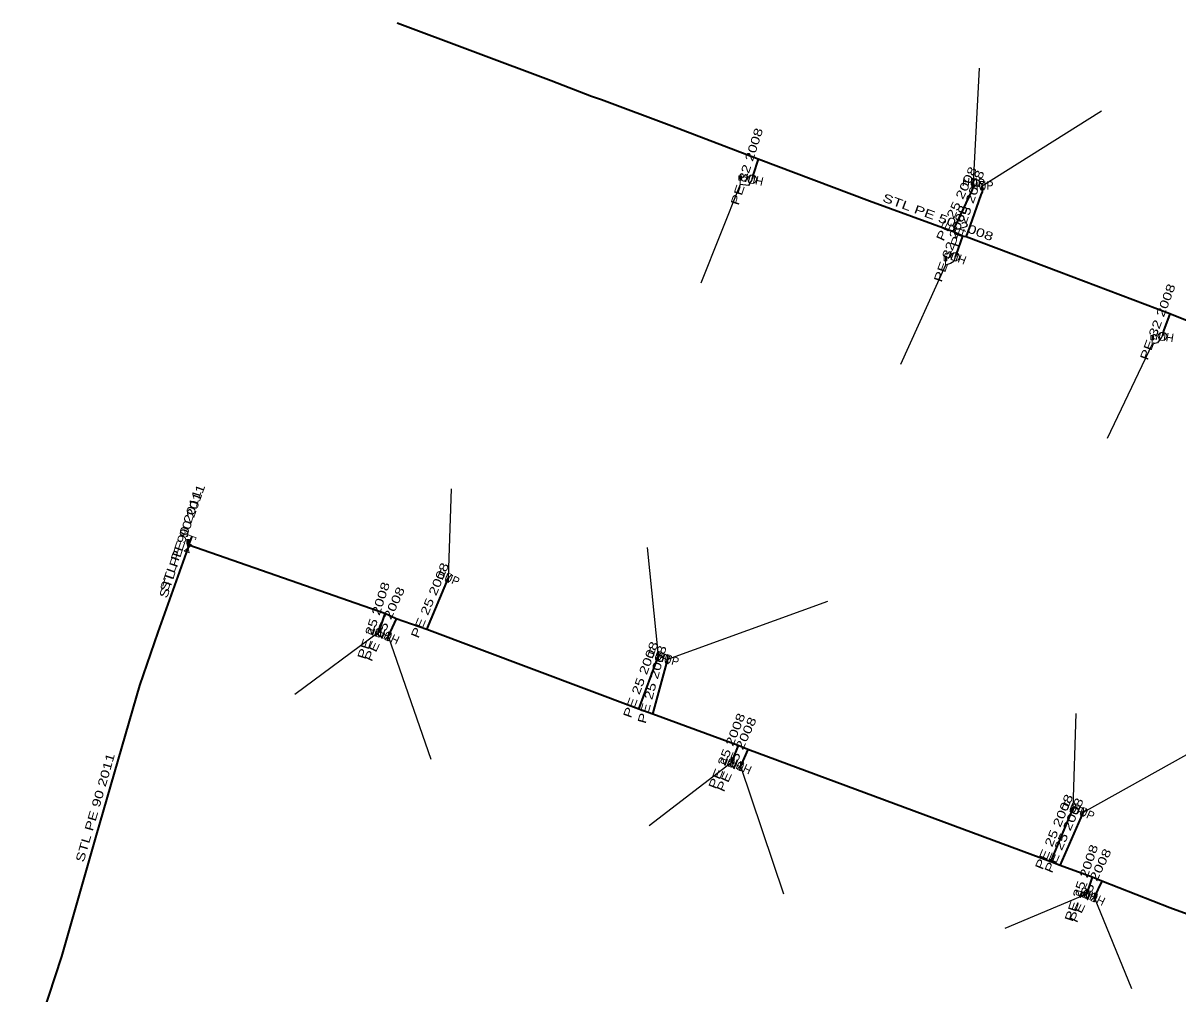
# Model space of a CAD drawing. Extents: x -737484 to -734496, y -1033882 to -1030666.
# Drawn here: x -737461.8 to -737326, y -1030955.5 to -1030841.3 of the extents above; entities that cross this region are included whole.
import ezdxf
from ezdxf.enums import TextEntityAlignment as Align

# ---------------------------------------------------------------- set-up
doc = ezdxf.new("R2010")
doc.units = 0
doc.header["$LTSCALE"] = 0.4
for name, color, linetype, lineweight in [('1', 7, 'Continuous', 13), ('22', 7, 'Continuous', 25), ('5', 7, 'Continuous', 35), ('7', 7, 'Continuous', 35)]:
    doc.layers.add(name, color=color, linetype=linetype, lineweight=lineweight)
doc.layers.add('2', color=7, linetype='Continuous')

msp = doc.modelspace()

# ---------------------------------------------------------------- linework, layer by layer
at = {"layer": '1'}
for p, q in [((-737377.415, -1030859.695), (-737377.415, -1030859.345)), ((-737377.49, -1030860.27), (-737377.49, -1030859.77)), ((-737353.265, -1030869.175), (-737353.265, -1030868.825)), ((-737353.34, -1030869.75), (-737353.34, -1030869.25)), ((-737329.04, -1030879.04), (-737329.04, -1030878.54)), ((-737328.965, -1030878.465), (-737328.965, -1030878.115)), ((-737442.45, -1030903.04), (-737442.45, -1030902.54)), ((-737442.375, -1030902.465), (-737442.375, -1030902.115))]:
    msp.add_line(p, q, dxfattribs=at)
for points in [[(-737377.49, -1030859.27), (-737377.64, -1030859.27), (-737377.64, -1030859.77), (-737377.49, -1030859.77)], [(-737377.49, -1030859.27), (-737377.34, -1030859.27), (-737377.34, -1030859.77), (-737377.49, -1030859.77)], [(-737377.453, -1030859.308), (-737377.378, -1030859.308), (-737377.378, -1030859.733), (-737377.453, -1030859.733)], [(-737350.214, -1030859.517), (-737349.815, -1030859.545), (-737350.284, -1030860.514), (-737349.885, -1030860.542)], [(-737349.247, -1030859.917), (-737348.847, -1030859.903), (-737349.212, -1030860.916), (-737348.812, -1030860.902)], [(-737353.34, -1030868.75), (-737353.49, -1030868.75), (-737353.49, -1030869.25), (-737353.34, -1030869.25)], [(-737353.34, -1030868.75), (-737353.19, -1030868.75), (-737353.19, -1030869.25), (-737353.34, -1030869.25)], [(-737353.303, -1030868.788), (-737353.228, -1030868.788), (-737353.228, -1030869.213), (-737353.303, -1030869.213)], [(-737329.04, -1030878.04), (-737329.19, -1030878.04), (-737329.19, -1030878.54), (-737329.04, -1030878.54)], [(-737329.04, -1030878.04), (-737328.89, -1030878.04), (-737328.89, -1030878.54), (-737329.04, -1030878.54)], [(-737329.003, -1030878.078), (-737328.928, -1030878.078), (-737328.928, -1030878.503), (-737329.003, -1030878.503)], [(-737442.58, -1030902.471), (-737442.01, -1030902.657), (-737442.889, -1030903.422), (-737442.319, -1030903.608)], [(-737442.45, -1030902.04), (-737442.6, -1030902.04), (-737442.6, -1030902.54), (-737442.45, -1030902.54)], [(-737442.45, -1030902.04), (-737442.3, -1030902.04), (-737442.3, -1030902.54), (-737442.45, -1030902.54)], [(-737442.413, -1030902.078), (-737442.338, -1030902.078), (-737442.338, -1030902.503), (-737442.413, -1030902.503)], [(-737411.798, -1030906.001), (-737411.43, -1030906.157), (-737412.189, -1030906.922), (-737411.821, -1030907.078)], [(-737419.994, -1030913.527), (-737420.374, -1030913.403), (-737419.685, -1030912.576), (-737420.065, -1030912.452)], [(-737418.92, -1030913.957), (-737419.282, -1030913.788), (-737418.497, -1030913.051), (-737418.859, -1030912.882)], [(-737387.126, -1030915.191), (-737386.751, -1030915.328), (-737387.468, -1030916.131), (-737387.093, -1030916.268)], [(-737386.073, -1030915.585), (-737385.687, -1030915.688), (-737386.332, -1030916.551), (-737385.946, -1030916.654)], [(-737378.541, -1030928.838), (-737378.912, -1030928.688), (-737378.167, -1030927.911), (-737378.538, -1030927.761)], [(-737377.48, -1030929.238), (-737377.846, -1030929.075), (-737377.073, -1030928.324), (-737377.439, -1030928.161)], [(-737338.328, -1030933.121), (-737337.96, -1030933.277), (-737338.719, -1030934.042), (-737338.351, -1030934.198)], [(-737337.099, -1030933.561), (-737336.733, -1030933.724), (-737337.506, -1030934.475), (-737337.14, -1030934.638)], [(-737336.733, -1030944.297), (-737337.111, -1030944.167), (-737336.408, -1030943.352), (-737336.786, -1030943.222)], [(-737335.899, -1030944.667), (-737336.258, -1030944.491), (-737335.461, -1030943.768), (-737335.82, -1030943.592)]]:
    msp.add_lwpolyline(points, close=True, dxfattribs=at)
msp.add_lwpolyline([(-737442.525, -1030901.723), (-737442.439, -1030901.488), (-737441.5, -1030901.831), (-737441.585, -1030902.065)], dxfattribs=at)
for centre in [(-737376.0894, -1030859.6399), (-737352.2094, -1030868.77), (-737327.8194, -1030878.1298)]:
    msp.add_circle(centre, 0.5, dxfattribs=at)
at = {"layer": '22'}
for p, q in [((-737350.05, -1030860.03), (-737349.328, -1030846.594)), ((-737349.03, -1030860.41), (-737335.003, -1030851.617)), ((-737411.81, -1030906.54), (-737411.465, -1030896.08)), ((-737387.11, -1030915.73), (-737388.396, -1030902.964)), ((-737386.01, -1030916.12), (-737367.187, -1030909.289)), ((-737420.03, -1030912.99), (-737429.882, -1030920.265)), ((-737418.89, -1030913.42), (-737413.883, -1030927.893)), ((-737338.34, -1030933.66), (-737337.979, -1030922.498)), ((-737337.12, -1030934.1), (-737324.957, -1030927.335)), ((-737378.54, -1030928.3), (-737388.21, -1030935.706)), ((-737377.46, -1030928.7), (-737372.396, -1030943.706)), ((-737336.76, -1030943.76), (-737346.351, -1030947.799)), ((-737335.86, -1030944.13), (-737331.468, -1030954.868))]:
    msp.add_line(p, q, dxfattribs=at)
for points in [[(-737376.09, -1030859.64), (-737376.5, -1030860.37), (-737377.49, -1030860.27), (-737382.105, -1030871.874)], [(-737352.21, -1030868.77), (-737352.38, -1030869.31), (-737352.77, -1030869.56), (-737353.34, -1030869.75), (-737358.626, -1030881.432)], [(-737327.82, -1030878.13), (-737327.92, -1030878.22), (-737328.39, -1030878.89), (-737329.04, -1030879.04), (-737334.316, -1030890.159)]]:
    msp.add_lwpolyline(points, dxfattribs=at)
at = {"layer": '5'}
for q in [(-737441.97, -1030901.66), (-737442.45, -1030903.04)]:
    msp.add_line((-737442.34, -1030902.7), q, dxfattribs=at)
for points in [[(-737292.497, -1030889.576), (-737292.24, -1030888.66), (-737297.59, -1030886.45), (-737308.52, -1030882.48), (-737309.82, -1030882.03), (-737315.69, -1030879.98), (-737326.96, -1030875.47), (-737340.03, -1030870.56), (-737350.9, -1030866.41), (-737351.35, -1030866.34), (-737352.41, -1030865.84), (-737362.27, -1030862.24), (-737375.38, -1030857.29), (-737385.52, -1030853.39), (-737393.8, -1030850.3), (-737394.97, -1030849.91), (-737399.74, -1030848.09), (-737417.86, -1030841.28)], [(-737442.45, -1030903.04), (-737445.99, -1030912.93), (-737448.15, -1030919.23), (-737453.26, -1030936.83), (-737457.33, -1030951.08), (-737461.84, -1030964.85)], [(-737314.55, -1030949.89), (-737326.96, -1030945.37), (-737334.94, -1030942.23), (-737336.08, -1030941.77), (-737339.86, -1030940.39), (-737340.97, -1030939.97), (-737376.58, -1030926.75), (-737377.73, -1030926.26), (-737387.78, -1030922.59), (-737389.42, -1030922), (-737414.34, -1030912.61), (-737417.95, -1030911.38), (-737419.3, -1030910.76), (-737442.34, -1030902.7)]]:
    msp.add_lwpolyline(points, dxfattribs=at)
at = {"layer": '7'}
for p, q in [((-737414.34, -1030912.61), (-737411.81, -1030906.54)), ((-737419.3, -1030910.76), (-737420.03, -1030912.99)), ((-737417.95, -1030911.38), (-737418.89, -1030913.42)), ((-737389.42, -1030922), (-737387.11, -1030915.73)), ((-737387.78, -1030922.59), (-737386.01, -1030916.12)), ((-737377.73, -1030926.26), (-737378.54, -1030928.3)), ((-737376.58, -1030926.75), (-737377.46, -1030928.7)), ((-737340.97, -1030939.97), (-737338.34, -1030933.66)), ((-737339.86, -1030940.39), (-737337.12, -1030934.1)), ((-737336.08, -1030941.77), (-737336.76, -1030943.76)), ((-737334.94, -1030942.23), (-737335.86, -1030944.13))]:
    msp.add_line(p, q, dxfattribs=at)
for points in [[(-737375.38, -1030857.29), (-737375.96, -1030859.08), (-737376.09, -1030859.64)], [(-737352.41, -1030865.84), (-737352.19, -1030865.21), (-737350.25, -1030861.04), (-737350.1, -1030860.67), (-737350.05, -1030860.03)], [(-737350.9, -1030866.41), (-737350.68, -1030865.82), (-737349.16, -1030861.49), (-737349.01, -1030861.15), (-737349.03, -1030860.41)], [(-737351.35, -1030866.34), (-737352.09, -1030868.45), (-737352.21, -1030868.77)], [(-737326.96, -1030875.47), (-737327.72, -1030877.5), (-737327.82, -1030878.13)]]:
    msp.add_lwpolyline(points, dxfattribs=at)

# ---------------------------------------------------------------- texts
at = {"layer": '2', "width": 0.95}
for rotation, p in [(167, (-737375.977, -1030859.1525)), (356, (-737350.0844, -1030860.5286)), (2, (-737349.0119, -1030860.9087)), (159, (-737352.0303, -1030868.3027)), (171, (-737327.7413, -1030877.6355)), (337, (-737412.0049, -1030906.9993)), (162, (-737419.875, -1030912.514)), (155, (-737418.6782, -1030912.9664)), (340, (-737387.2805, -1030916.1997)), (345, (-737386.1389, -1030916.6023)), (158, (-737378.3522, -1030927.836)), (156, (-737377.2561, -1030928.2423)), (337, (-737338.5349, -1030934.1193)), (336, (-737337.3229, -1030934.5567)), (161, (-737336.5967, -1030943.287)), (154, (-737335.6403, -1030943.6805))]:
    msp.add_text('HUP', height=1, rotation=rotation, dxfattribs=at).set_placement(p, align=Align.CENTER)
at = {"layer": '5'}
for s, rotation, width, p in [('STL PE 50 2008', 339.942, 1.4, (-737354.3905, -1030864.5843)), ('STL PE 90 2011', 70.416, 1.35, (-737442.6251, -1030902.0121)), ('STL PE 90 2011', 72.072, 1.35, (-737442.8705, -1030902.7159)), ('STL PE 90 2011', 73.81, 1.35, (-737452.8778, -1030933.7214))]:
    msp.add_text(s, height=1, rotation=rotation, dxfattribs=dict(at, width=width)).set_placement(p, align=Align.CENTER)
at = {"layer": '7', "width": 1.35}
for s, rotation, p in [('PE 32 2008', 72.047, (-737376.2337, -1030858.3036)), ('PE 25 2008', 65.051, (-737351.5938, -1030862.7439)), ('PE 25 2008', 70.657, (-737350.3115, -1030863.2611)), ('PE 32 2008', 70.674, (-737352.2478, -1030867.3905)), ('PE 32 2008', 69.475, (-737327.9194, -1030876.6078)), ('PE 25 2008', 67.373, (-737413.5357, -1030909.3824)), ('PE 25 2008', 71.874, (-737420.14, -1030911.7191)), ('PE 25 2008', 65.26, (-737418.8736, -1030912.1902)), ('PE 25 2008', 69.775, (-737388.7339, -1030918.6919)), ('PE 25 2008', 74.7, (-737387.3768, -1030919.2224)), ('PE 25 2008', 68.344, (-737378.5991, -1030927.095)), ('PE 25 2008', 65.711, (-737377.4749, -1030927.5187)), ('PE 25 2008', 67.374, (-737340.1157, -1030936.6224)), ('PE 25 2008', 66.461, (-737338.9476, -1030937.0447)), ('PE 25 2008', 71.134, (-737336.8922, -1030942.6027)), ('PE 25 2008', 64.163, (-737335.8496, -1030942.9619))]:
    msp.add_text(s, height=1, rotation=rotation, dxfattribs=at).set_placement(p, align=Align.CENTER)

doc.saveas('drawing.dxf')
